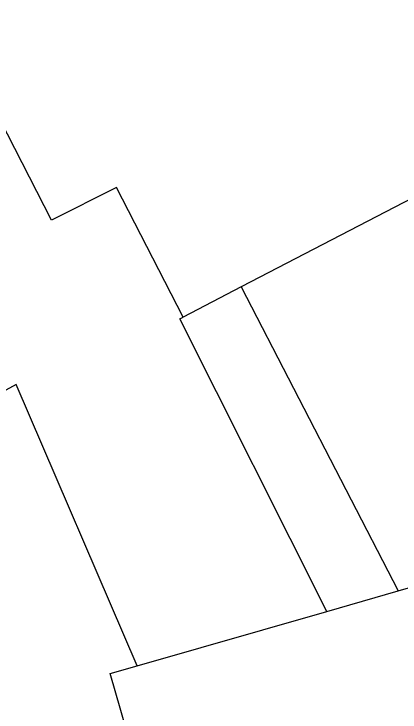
# Model space of a CAD drawing. Extents: x 160037 to 160839, y 385326 to 386441.
# Drawn here: x 160448.66 to 160453.54, y 386031.52 to 386040.34 of the extents above; entities that cross this region are included whole.
import ezdxf

# ---------------------------------------------------------------- set-up
doc = ezdxf.new("R2010")
doc.units = 0
for name, color, linetype in [('IMGEO_Pand', 7, 'Continuous'), ('IMGEO_Voetpad_gesloten', 7, 'Continuous'), ('IMGEO_Voetpad_open', 7, 'Continuous')]:
    doc.layers.add(name, color=color, linetype=linetype)

msp = doc.modelspace()

# ---------------------------------------------------------------- linework, layer by layer
at = {"layer": 'IMGEO_Pand'}
for points in [[(160450.217, 386032.101), (160448.687, 386035.658), (160446.685, 386034.566)], [(160453.514, 386033.046), (160460.287, 386034.988)], [(160452.613, 386032.788), (160453.514, 386033.046)], [(160450.217, 386032.101), (160452.613, 386032.788)], [(160453.317, 386019.989), (160452.57, 386022.594), (160450.4, 386021.972), (160448.866, 386027.33), (160451.04, 386027.955), (160449.875, 386032.005), (160450.217, 386032.101)]]:
    msp.add_lwpolyline(points, dxfattribs=at)
at = {"layer": 'IMGEO_Voetpad_gesloten'}
for points in [[(160450.797, 386036.509), (160449.953, 386038.146), (160449.134, 386037.732), (160445.983, 386043.883), (160451.144, 386046.952)], [(160455.178, 386038.783), (160451.53, 386036.889)], [(160451.53, 386036.889), (160450.797, 386036.509)], [(160451.53, 386036.889), (160453.514, 386033.046)]]:
    msp.add_lwpolyline(points, dxfattribs=at)
at = {"layer": 'IMGEO_Voetpad_open'}
msp.add_lwpolyline([(160452.613, 386032.788), (160450.754, 386036.488), (160450.797, 386036.509)], dxfattribs=at)

doc.saveas('drawing.dxf')
